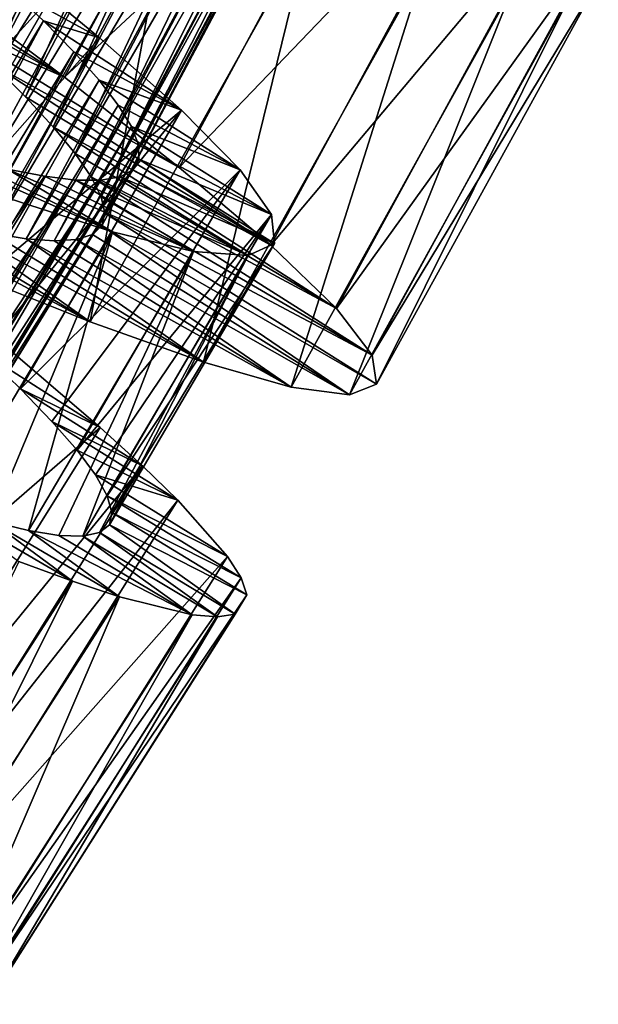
# Model space of a CAD drawing. Header units: millimetres. Extents: x -182 to 217, y -96 to 236.
# Tile 331 of 458: x 149.92 to 154.3, y -64.84 to -57.39. Entities that reach past the tile are written whole.
import ezdxf

# ---------------------------------------------------------------- set-up
doc = ezdxf.new("R2010")
doc.units = ezdxf.units.MM
doc.header["$LTSCALE"] = 52.148148
for name, color, linetype in [('963', 7, 'CONTINUOUS'), ('964', 7, 'CONTINUOUS'), ('965', 7, 'CONTINUOUS'), ('983', 7, 'CONTINUOUS'), ('984', 7, 'CONTINUOUS'), ('985', 7, 'CONTINUOUS')]:
    doc.layers.add(name, color=color, linetype=linetype)

msp = doc.modelspace()

# ---------------------------------------------------------------- linework, layer by layer
at = {"layer": '963', "color": 7, "linetype": 'CONTINUOUS', "true_color": 0xaaaaaa}
for points in [[(149.2621, -57.0775, -0.5152), (150.2613, -57.8281, 0.1207), (148.7726, -56.882, 1.8757), (149.2621, -57.0775, -0.5152)], [(148.7726, -56.882, 1.8757), (150.2613, -57.8281, 0.1207), (149.1164, -57.1799, 2.1279), (148.7726, -56.882, 1.8757)], [(149.1164, -57.1799, 2.1279), (150.2613, -57.8281, 0.1207), (149.4332, -57.4638, 2.428), (149.1164, -57.1799, 2.1279)], [(150.2613, -57.8281, 0.1207), (151.1287, -58.5102, 0.9903), (149.4332, -57.4638, 2.428), (150.2613, -57.8281, 0.1207)], [(149.4332, -57.4638, 2.428), (151.1287, -58.5102, 0.9903), (149.717, -57.7298, 2.7709), (149.4332, -57.4638, 2.428)], [(151.1287, -58.5102, 0.9903), (151.8234, -59.0988, 2.0577), (149.717, -57.7298, 2.7709), (151.1287, -58.5102, 0.9903)], [(149.717, -57.7298, 2.7709), (151.8234, -59.0988, 2.0577), (149.9652, -57.9765, 3.1541), (149.717, -57.7298, 2.7709)], [(149.9652, -57.9765, 3.1541), (151.8234, -59.0988, 2.0577), (150.1751, -58.2026, 3.5739), (149.9652, -57.9765, 3.1541)], [(151.8234, -59.0988, 2.0577), (152.3184, -59.5775, 3.2821), (150.1751, -58.2026, 3.5739), (151.8234, -59.0988, 2.0577)], [(150.1751, -58.2026, 3.5739), (152.3184, -59.5775, 3.2821), (150.3423, -58.4049, 4.0228), (150.1751, -58.2026, 3.5739)], [(150.3423, -58.4049, 4.0228), (152.3184, -59.5775, 3.2821), (150.4639, -58.5814, 4.4942), (150.3423, -58.4049, 4.0228)], [(152.3184, -59.5775, 3.2821), (152.5889, -59.9306, 4.6143), (150.4639, -58.5814, 4.4942), (152.3184, -59.5775, 3.2821)], [(150.4639, -58.5814, 4.4942), (152.5889, -59.9306, 4.6143), (150.5391, -58.732, 4.986), (150.4639, -58.5814, 4.4942)], [(150.456, -59.6771, 11.0097), (149.4311, -59.2684, 11.8793), (148.7008, -58.7343, 9.572), (150.456, -59.6771, 11.0097)], [(149.0732, -58.8467, 9.2291), (150.456, -59.6771, 11.0097), (148.7008, -58.7343, 9.572), (149.0732, -58.8467, 9.2291)], [(150.5391, -58.732, 4.986), (152.5889, -59.9306, 4.6143), (150.5661, -58.8557, 5.4917), (150.5391, -58.732, 4.986)], [(149.4111, -58.9378, 8.8459), (150.456, -59.6771, 11.0097), (149.0732, -58.8467, 9.2291), (149.4111, -58.9378, 8.8459)], [(150.5661, -58.8557, 5.4917), (152.6235, -60.1492, 6), (150.5442, -58.9506, 6), (150.5661, -58.8557, 5.4917)], [(152.5889, -59.9306, 4.6143), (152.6235, -60.1492, 6), (150.5661, -58.8557, 5.4917), (152.5889, -59.9306, 4.6143)], [(151.3135, -59.9833, 9.9423), (150.456, -59.6771, 11.0097), (149.4111, -58.9378, 8.8459), (151.3135, -59.9833, 9.9423)], [(149.7119, -59.0061, 8.4261), (151.3135, -59.9833, 9.9423), (149.4111, -58.9378, 8.8459), (149.7119, -59.0061, 8.4261)], [(150.5442, -58.9506, 6), (152.417, -60.2289, 7.3857), (150.4731, -59.0171, 6.5083), (150.5442, -58.9506, 6)], [(152.6235, -60.1492, 6), (152.417, -60.2289, 7.3857), (150.5442, -58.9506, 6), (152.6235, -60.1492, 6)], [(149.9708, -59.0494, 7.9772), (151.3135, -59.9833, 9.9423), (149.7119, -59.0061, 8.4261), (149.9708, -59.0494, 7.9772)], [(150.4731, -59.0171, 6.5083), (152.417, -60.2289, 7.3857), (150.3525, -59.0557, 7.014), (150.4731, -59.0171, 6.5083)], [(151.9759, -60.1717, 8.7179), (151.3135, -59.9833, 9.9423), (149.9708, -59.0494, 7.9772), (151.9759, -60.1717, 8.7179)], [(150.1845, -59.0662, 7.5058), (151.9759, -60.1717, 8.7179), (149.9708, -59.0494, 7.9772), (150.1845, -59.0662, 7.5058)], [(150.3525, -59.0557, 7.014), (151.9759, -60.1717, 8.7179), (150.1845, -59.0662, 7.5058), (150.3525, -59.0557, 7.014)], [(152.417, -60.2289, 7.3857), (151.9759, -60.1717, 8.7179), (150.3525, -59.0557, 7.014), (152.417, -60.2289, 7.3857)]]:
    msp.add_3dface(points, dxfattribs=at)
at = {"layer": '964', "color": 7, "linetype": 'CONTINUOUS', "true_color": 0xaaaaaa}
for points in [[(149.7634, -59.8225, 0.5294), (149.6449, -59.9124, 2.1199), (150.5322, -60.4763, 1.5003), (149.7634, -59.8225, 0.5294)], [(149.6449, -59.9124, 2.1199), (149.9275, -60.1838, 2.5921), (150.5322, -60.4763, 1.5003), (149.6449, -59.9124, 2.1199)], [(149.9275, -60.1838, 2.5921), (150.1664, -60.4303, 3.1031), (150.8507, -60.7658, 2.0577), (149.9275, -60.1838, 2.5921)], [(150.5322, -60.4763, 1.5003), (149.9275, -60.1838, 2.5921), (150.8507, -60.7658, 2.0577), (150.5322, -60.4763, 1.5003)], [(150.1664, -60.4303, 3.1031), (150.3565, -60.6477, 3.6426), (151.1197, -61.0267, 2.6548), (150.1664, -60.4303, 3.1031)], [(150.8507, -60.7658, 2.0577), (150.1664, -60.4303, 3.1031), (151.1197, -61.0267, 2.6548), (150.8507, -60.7658, 2.0577)], [(150.3565, -60.6477, 3.6426), (150.4962, -60.8351, 4.2065), (151.1197, -61.0267, 2.6548), (150.3565, -60.6477, 3.6426)], [(150.4962, -60.8351, 4.2065), (150.5847, -60.9927, 4.7938), (151.4943, -61.4517, 3.9363), (150.4962, -60.8351, 4.2065)], [(151.1197, -61.0267, 2.6548), (150.4962, -60.8351, 4.2065), (151.4943, -61.4517, 3.9363), (151.1197, -61.0267, 2.6548)], [(150.5847, -60.9927, 4.7938), (150.62, -61.1187, 5.395), (151.5973, -61.6146, 4.6143), (150.5847, -60.9927, 4.7938)], [(151.4943, -61.4517, 3.9363), (150.5847, -60.9927, 4.7938), (151.5973, -61.6146, 4.6143), (151.4943, -61.4517, 3.9363)], [(149.7075, -61.1867, 8.8969), (149.3785, -61.0885, 9.408), (150.321, -61.6387, 9.9423), (149.7075, -61.1867, 8.8969)], [(150.321, -61.6387, 9.9423), (149.3785, -61.0885, 9.408), (149.9171, -61.4899, 10.4998), (150.321, -61.6387, 9.9423)], [(150.62, -61.1187, 5.395), (150.601, -61.2115, 6), (151.6417, -61.7425, 5.3061), (150.62, -61.1187, 5.395)], [(151.5973, -61.6146, 4.6143), (150.62, -61.1187, 5.395), (151.6417, -61.7425, 5.3061), (151.5973, -61.6146, 4.6143)], [(149.9881, -61.2549, 8.3574), (149.7075, -61.1867, 8.8969), (150.6766, -61.7568, 9.3453), (149.9881, -61.2549, 8.3574)], [(150.6766, -61.7568, 9.3453), (149.7075, -61.1867, 8.8969), (150.321, -61.6387, 9.9423), (150.6766, -61.7568, 9.3453)], [(150.2188, -61.2923, 7.7934), (149.9881, -61.2549, 8.3574), (151.2265, -61.8929, 8.0638), (150.2188, -61.2923, 7.7934)], [(151.2265, -61.8929, 8.0638), (149.9881, -61.2549, 8.3574), (150.6766, -61.7568, 9.3453), (151.2265, -61.8929, 8.0638)], [(150.5275, -61.2711, 6.6051), (150.3995, -61.298, 7.2062), (151.4186, -61.909, 7.3858), (150.5275, -61.2711, 6.6051)], [(150.601, -61.2115, 6), (150.5275, -61.2711, 6.6051), (151.5526, -61.8894, 6.6939), (150.601, -61.2115, 6)], [(151.5526, -61.8894, 6.6939), (150.5275, -61.2711, 6.6051), (151.4186, -61.909, 7.3858), (151.5526, -61.8894, 6.6939)], [(151.6417, -61.7425, 5.3061), (150.601, -61.2115, 6), (151.5526, -61.8894, 6.6939), (151.6417, -61.7425, 5.3061)], [(150.3995, -61.298, 7.2062), (150.2188, -61.2923, 7.7934), (151.2265, -61.8929, 8.0638), (150.3995, -61.298, 7.2062)], [(151.4186, -61.909, 7.3858), (150.3995, -61.298, 7.2062), (151.2265, -61.8929, 8.0638), (151.4186, -61.909, 7.3858)]]:
    msp.add_3dface(points, dxfattribs=at)
at = {"layer": '965', "color": 7, "linetype": 'CONTINUOUS', "true_color": 0xaaaaaa}
for points in [[(150.2613, -57.8281, 0.1207), (149.2621, -57.0775, -0.5152), (151.8476, -54.8756, 0.1207), (150.2613, -57.8281, 0.1207)], [(150.2613, -57.8281, 0.1207), (151.8476, -54.8756, 0.1207), (152.7415, -55.5224, 0.9903), (150.2613, -57.8281, 0.1207)], [(151.1287, -58.5102, 0.9903), (150.2613, -57.8281, 0.1207), (152.7415, -55.5224, 0.9903), (151.1287, -58.5102, 0.9903)], [(151.1287, -58.5102, 0.9903), (152.7415, -55.5224, 0.9903), (153.4593, -56.0827, 2.0577), (151.1287, -58.5102, 0.9903)], [(149.4311, -59.2684, 11.8793), (151.0756, -56.3478, 11.8793), (149.9067, -55.9058, 12.5152), (149.4311, -59.2684, 11.8793)], [(151.8234, -59.0988, 2.0577), (151.1287, -58.5102, 0.9903), (153.4593, -56.0827, 2.0577), (151.8234, -59.0988, 2.0577)], [(151.8234, -59.0988, 2.0577), (153.4593, -56.0827, 2.0577), (153.973, -56.5413, 3.2821), (151.8234, -59.0988, 2.0577)], [(149.4311, -59.2684, 11.8793), (150.456, -59.6771, 11.0097), (151.0756, -56.3478, 11.8793), (149.4311, -59.2684, 11.8793)], [(150.456, -59.6771, 11.0097), (152.116, -56.7153, 11.0097), (151.0756, -56.3478, 11.8793), (150.456, -59.6771, 11.0097)], [(152.3184, -59.5775, 3.2821), (151.8234, -59.0988, 2.0577), (153.973, -56.5413, 3.2821), (152.3184, -59.5775, 3.2821)], [(152.3184, -59.5775, 3.2821), (153.973, -56.5413, 3.2821), (154.2574, -56.8832, 4.6143), (152.3184, -59.5775, 3.2821)], [(150.456, -59.6771, 11.0097), (151.3135, -59.9833, 9.9423), (152.116, -56.7153, 11.0097), (150.456, -59.6771, 11.0097)], [(151.3135, -59.9833, 9.9423), (152.9851, -56.987, 9.9423), (152.116, -56.7153, 11.0097), (151.3135, -59.9833, 9.9423)], [(152.5889, -59.9306, 4.6143), (152.3184, -59.5775, 3.2821), (154.2574, -56.8832, 4.6143), (152.5889, -59.9306, 4.6143)], [(152.5889, -59.9306, 4.6143), (154.2574, -56.8832, 4.6143), (154.3007, -57.1003, 6), (152.5889, -59.9306, 4.6143)], [(151.3135, -59.9833, 9.9423), (151.9759, -60.1717, 8.7179), (152.9851, -56.987, 9.9423), (151.3135, -59.9833, 9.9423)], [(151.9759, -60.1717, 8.7179), (153.6545, -57.1487, 8.7179), (152.9851, -56.987, 9.9423), (151.9759, -60.1717, 8.7179)], [(152.6235, -60.1492, 6), (152.5889, -59.9306, 4.6143), (154.3007, -57.1003, 6), (152.6235, -60.1492, 6)], [(152.6235, -60.1492, 6), (154.3007, -57.1003, 6), (154.0975, -57.1882, 7.3857), (152.6235, -60.1492, 6)], [(151.9759, -60.1717, 8.7179), (152.417, -60.2289, 7.3857), (153.6545, -57.1487, 8.7179), (151.9759, -60.1717, 8.7179)], [(152.417, -60.2289, 7.3857), (154.0975, -57.1882, 7.3857), (153.6545, -57.1487, 8.7179), (152.417, -60.2289, 7.3857)], [(152.417, -60.2289, 7.3857), (152.6235, -60.1492, 6), (154.0975, -57.1882, 7.3857), (152.417, -60.2289, 7.3857)], [(147.981, -62.6878, 0.5294), (149.7634, -59.8225, 0.5294), (150.5322, -60.4763, 1.5003), (147.981, -62.6878, 0.5294)], [(148.723, -63.3718, 1.5003), (147.981, -62.6878, 0.5294), (150.5322, -60.4763, 1.5003), (148.723, -63.3718, 1.5003)], [(148.723, -63.3718, 1.5003), (150.5322, -60.4763, 1.5003), (150.8507, -60.7658, 2.0577), (148.723, -63.3718, 1.5003)], [(149.0296, -63.6738, 2.0577), (148.723, -63.3718, 1.5003), (150.8507, -60.7658, 2.0577), (149.0296, -63.6738, 2.0577)], [(149.0296, -63.6738, 2.0577), (150.8507, -60.7658, 2.0577), (151.1197, -61.0267, 2.6548), (149.0296, -63.6738, 2.0577)], [(149.288, -63.9453, 2.6548), (149.0296, -63.6738, 2.0577), (151.1197, -61.0267, 2.6548), (149.288, -63.9453, 2.6548)], [(149.288, -63.9453, 2.6548), (151.1197, -61.0267, 2.6548), (151.4943, -61.4517, 3.9363), (149.288, -63.9453, 2.6548)], [(148.4654, -64.5248, 9.9423), (150.321, -61.6387, 9.9423), (149.9171, -61.4899, 10.4998), (148.4654, -64.5248, 9.9423)], [(149.6453, -64.3848, 3.9363), (149.288, -63.9453, 2.6548), (151.4943, -61.4517, 3.9363), (149.6453, -64.3848, 3.9363)], [(149.6453, -64.3848, 3.9363), (151.4943, -61.4517, 3.9363), (151.5973, -61.6146, 4.6143), (149.6453, -64.3848, 3.9363)], [(148.4654, -64.5248, 9.9423), (148.8161, -64.657, 9.3453), (150.321, -61.6387, 9.9423), (148.4654, -64.5248, 9.9423)], [(148.8161, -64.657, 9.3453), (150.6766, -61.7568, 9.3453), (150.321, -61.6387, 9.9423), (148.8161, -64.657, 9.3453)], [(149.7417, -64.5518, 4.6143), (149.6453, -64.3848, 3.9363), (151.5973, -61.6146, 4.6143), (149.7417, -64.5518, 4.6143)], [(149.7417, -64.5518, 4.6143), (151.5973, -61.6146, 4.6143), (151.6417, -61.7425, 5.3061), (149.7417, -64.5518, 4.6143)], [(148.8161, -64.657, 9.3453), (149.3601, -64.815, 8.0638), (150.6766, -61.7568, 9.3453), (148.8161, -64.657, 9.3453)], [(149.3601, -64.815, 8.0638), (151.2265, -61.8929, 8.0638), (150.6766, -61.7568, 9.3453), (149.3601, -64.815, 8.0638)], [(149.781, -64.6814, 5.3061), (149.7417, -64.5518, 4.6143), (151.6417, -61.7425, 5.3061), (149.781, -64.6814, 5.3061)], [(149.781, -64.6814, 5.3061), (151.6417, -61.7425, 5.3061), (151.5526, -61.8894, 6.6939), (149.781, -64.6814, 5.3061)], [(149.3601, -64.815, 8.0638), (149.5514, -64.8388, 7.3858), (151.2265, -61.8929, 8.0638), (149.3601, -64.815, 8.0638)], [(149.5514, -64.8388, 7.3858), (151.4186, -61.909, 7.3858), (151.2265, -61.8929, 8.0638), (149.5514, -64.8388, 7.3858)], [(149.5514, -64.8388, 7.3858), (149.6861, -64.8246, 6.6939), (151.4186, -61.909, 7.3858), (149.5514, -64.8388, 7.3858)], [(149.6861, -64.8246, 6.6939), (149.781, -64.6814, 5.3061), (151.5526, -61.8894, 6.6939), (149.6861, -64.8246, 6.6939)], [(149.6861, -64.8246, 6.6939), (151.5526, -61.8894, 6.6939), (151.4186, -61.909, 7.3858), (149.6861, -64.8246, 6.6939)]]:
    msp.add_3dface(points, dxfattribs=at)
at = {"layer": '983', "color": 7, "linetype": 'CONTINUOUS', "true_color": 0xaaaaaa}
for points in [[(149.1164, -57.1799, 2.1279), (149.4332, -57.4638, 2.428), (151.7274, -52.1474, 2.1279), (149.1164, -57.1799, 2.1279)], [(151.7274, -52.1474, 2.1279), (149.4332, -57.4638, 2.428), (152.0629, -52.4089, 2.428), (151.7274, -52.1474, 2.1279)], [(149.4332, -57.4638, 2.428), (149.717, -57.7298, 2.7709), (152.0629, -52.4089, 2.428), (149.4332, -57.4638, 2.428)], [(152.0629, -52.4089, 2.428), (149.717, -57.7298, 2.7709), (152.3644, -52.6547, 2.7709), (152.0629, -52.4089, 2.428)], [(149.717, -57.7298, 2.7709), (149.9652, -57.9765, 3.1541), (152.3644, -52.6547, 2.7709), (149.717, -57.7298, 2.7709)], [(152.3644, -52.6547, 2.7709), (149.9652, -57.9765, 3.1541), (152.629, -52.8837, 3.1541), (152.3644, -52.6547, 2.7709)], [(149.9652, -57.9765, 3.1541), (150.1751, -58.2026, 3.5739), (152.629, -52.8837, 3.1541), (149.9652, -57.9765, 3.1541)], [(152.629, -52.8837, 3.1541), (150.1751, -58.2026, 3.5739), (152.8539, -53.0949, 3.5739), (152.629, -52.8837, 3.1541)], [(150.1751, -58.2026, 3.5739), (150.3423, -58.4049, 4.0228), (152.8539, -53.0949, 3.5739), (150.1751, -58.2026, 3.5739)], [(152.8539, -53.0949, 3.5739), (150.3423, -58.4049, 4.0228), (153.0346, -53.2852, 4.0228), (152.8539, -53.0949, 3.5739)], [(150.1084, -53.3747, 10.3244), (146.9501, -58.1206, 10.4714), (149.6309, -53.2347, 10.4714), (150.1084, -53.3747, 10.3244)], [(150.3423, -58.4049, 4.0228), (150.4639, -58.5814, 4.4942), (153.0346, -53.2852, 4.0228), (150.3423, -58.4049, 4.0228)], [(153.0346, -53.2852, 4.0228), (150.4639, -58.5814, 4.4942), (153.1681, -53.453, 4.4942), (153.0346, -53.2852, 4.0228)], [(147.4169, -58.2931, 10.3244), (146.9501, -58.1206, 10.4714), (150.1084, -53.3747, 10.3244), (147.4169, -58.2931, 10.3244)], [(150.5678, -53.5046, 10.1243), (147.4169, -58.2931, 10.3244), (150.1084, -53.3747, 10.3244), (150.5678, -53.5046, 10.1243)], [(150.4639, -58.5814, 4.4942), (150.5391, -58.732, 4.986), (153.1681, -53.453, 4.4942), (150.4639, -58.5814, 4.4942)], [(153.1681, -53.453, 4.4942), (150.5391, -58.732, 4.986), (153.2534, -53.5981, 4.986), (153.1681, -53.453, 4.4942)], [(147.8662, -58.4543, 10.1243), (147.4169, -58.2931, 10.3244), (150.5678, -53.5046, 10.1243), (147.8662, -58.4543, 10.1243)], [(151.007, -53.6229, 9.8721), (147.8662, -58.4543, 10.1243), (150.5678, -53.5046, 10.1243), (151.007, -53.6229, 9.8721)], [(150.5391, -58.732, 4.986), (150.5661, -58.8557, 5.4917), (153.2534, -53.5981, 4.986), (150.5391, -58.732, 4.986)], [(153.2534, -53.5981, 4.986), (150.5661, -58.8557, 5.4917), (153.2889, -53.7196, 5.4917), (153.2534, -53.5981, 4.986)], [(148.2963, -58.6025, 9.8721), (147.8662, -58.4543, 10.1243), (151.007, -53.6229, 9.8721), (148.2963, -58.6025, 9.8721)], [(151.4196, -53.7266, 9.572), (148.2963, -58.6025, 9.8721), (151.007, -53.6229, 9.8721), (151.4196, -53.7266, 9.572)], [(148.7008, -58.7343, 9.572), (148.2963, -58.6025, 9.8721), (151.4196, -53.7266, 9.572), (148.7008, -58.7343, 9.572)], [(151.7988, -53.8132, 9.2291), (148.7008, -58.7343, 9.572), (151.4196, -53.7266, 9.572), (151.7988, -53.8132, 9.2291)], [(150.5661, -58.8557, 5.4917), (150.5442, -58.9506, 6), (153.2889, -53.7196, 5.4917), (150.5661, -58.8557, 5.4917)], [(153.2889, -53.7196, 5.4917), (150.5442, -58.9506, 6), (153.2735, -53.8158, 6), (153.2889, -53.7196, 5.4917)], [(149.0732, -58.8467, 9.2291), (148.7008, -58.7343, 9.572), (151.7988, -53.8132, 9.2291), (149.0732, -58.8467, 9.2291)], [(152.1421, -53.8809, 8.8459), (149.0732, -58.8467, 9.2291), (151.7988, -53.8132, 9.2291), (152.1421, -53.8809, 8.8459)], [(150.5442, -58.9506, 6), (150.4731, -59.0171, 6.5083), (153.2735, -53.8158, 6), (150.5442, -58.9506, 6)], [(153.2735, -53.8158, 6), (150.4731, -59.0171, 6.5083), (153.2071, -53.8871, 6.5083), (153.2735, -53.8158, 6)], [(149.4111, -58.9378, 8.8459), (149.0732, -58.8467, 9.2291), (152.1421, -53.8809, 8.8459), (149.4111, -58.9378, 8.8459)], [(152.447, -53.9283, 8.4261), (149.4111, -58.9378, 8.8459), (152.1421, -53.8809, 8.8459), (152.447, -53.9283, 8.4261)], [(150.4731, -59.0171, 6.5083), (150.3525, -59.0557, 7.014), (153.2071, -53.8871, 6.5083), (150.4731, -59.0171, 6.5083)], [(153.2071, -53.8871, 6.5083), (150.3525, -59.0557, 7.014), (153.0895, -53.9338, 7.014), (153.2071, -53.8871, 6.5083)], [(149.7119, -59.0061, 8.4261), (149.4111, -58.9378, 8.8459), (152.447, -53.9283, 8.4261), (149.7119, -59.0061, 8.4261)], [(152.7082, -53.9537, 7.9772), (149.7119, -59.0061, 8.4261), (152.447, -53.9283, 8.4261), (152.7082, -53.9537, 7.9772)], [(149.9708, -59.0494, 7.9772), (149.7119, -59.0061, 8.4261), (152.7082, -53.9537, 7.9772), (149.9708, -59.0494, 7.9772)], [(152.9226, -53.9558, 7.5058), (149.9708, -59.0494, 7.9772), (152.7082, -53.9537, 7.9772), (152.9226, -53.9558, 7.5058)], [(150.1845, -59.0662, 7.5058), (149.9708, -59.0494, 7.9772), (152.9226, -53.9558, 7.5058), (150.1845, -59.0662, 7.5058)], [(150.3525, -59.0557, 7.014), (150.1845, -59.0662, 7.5058), (153.0895, -53.9338, 7.014), (150.3525, -59.0557, 7.014)], [(153.0895, -53.9338, 7.014), (150.1845, -59.0662, 7.5058), (152.9226, -53.9558, 7.5058), (153.0895, -53.9338, 7.014)], [(149.8336, -57.1463, 2.5943), (147.1334, -62.3094, 2.9575), (150.1014, -57.401, 2.9575), (149.8336, -57.1463, 2.5943)], [(147.1334, -62.3094, 2.9575), (147.3476, -62.56, 3.3597), (150.1014, -57.401, 2.9575), (147.1334, -62.3094, 2.9575)], [(150.1014, -57.401, 2.9575), (147.3476, -62.56, 3.3597), (150.3324, -57.6363, 3.3597), (150.1014, -57.401, 2.9575)], [(147.3476, -62.56, 3.3597), (147.523, -62.7861, 3.7952), (150.3324, -57.6363, 3.3597), (147.3476, -62.56, 3.3597)], [(150.3324, -57.6363, 3.3597), (147.523, -62.7861, 3.7952), (150.5229, -57.8498, 3.7952), (150.3324, -57.6363, 3.3597)], [(147.523, -62.7861, 3.7952), (147.6554, -62.9842, 4.2558), (150.5229, -57.8498, 3.7952), (147.523, -62.7861, 3.7952)], [(150.5229, -57.8498, 3.7952), (147.6554, -62.9842, 4.2558), (150.6687, -58.0383, 4.2558), (150.5229, -57.8498, 3.7952)], [(147.6554, -62.9842, 4.2558), (147.7436, -63.1536, 4.7378), (150.6687, -58.0383, 4.2558), (147.6554, -62.9842, 4.2558)], [(150.6687, -58.0383, 4.2558), (147.7436, -63.1536, 4.7378), (150.7682, -58.2013, 4.7378), (150.6687, -58.0383, 4.2558)], [(147.7436, -63.1536, 4.7378), (147.7862, -63.294, 5.2379), (150.7682, -58.2013, 4.7378), (147.7436, -63.1536, 4.7378)], [(150.7682, -58.2013, 4.7378), (147.7862, -63.294, 5.2379), (150.8204, -58.3384, 5.2379), (150.7682, -58.2013, 4.7378)], [(147.7862, -63.294, 5.2379), (147.782, -63.4033, 5.7458), (150.8204, -58.3384, 5.2379), (147.7862, -63.294, 5.2379)], [(150.8204, -58.3384, 5.2379), (147.782, -63.4033, 5.7458), (150.8237, -58.4477, 5.7458), (150.8204, -58.3384, 5.2379)], [(147.782, -63.4033, 5.7458), (147.7305, -63.4809, 6.2542), (150.8237, -58.4477, 5.7458), (147.782, -63.4033, 5.7458)], [(150.8237, -58.4477, 5.7458), (147.7305, -63.4809, 6.2542), (150.7777, -58.5287, 6.2542), (150.8237, -58.4477, 5.7458)], [(150.1101, -58.5764, 8.2047), (146.7847, -63.4092, 8.6402), (149.8292, -58.5221, 8.6402), (150.1101, -58.5764, 8.2047)], [(147.0612, -63.4827, 8.2047), (146.7847, -63.4092, 8.6402), (150.1101, -58.5764, 8.2047), (147.0612, -63.4827, 8.2047)], [(150.3467, -58.6051, 7.7442), (147.0612, -63.4827, 8.2047), (150.1101, -58.5764, 8.2047), (150.3467, -58.6051, 7.7442)], [(147.6315, -63.5274, 6.762), (147.4856, -63.5427, 7.2622), (150.6821, -58.5818, 6.762), (147.6315, -63.5274, 6.762)], [(150.6821, -58.5818, 6.762), (147.4856, -63.5427, 7.2622), (150.5376, -58.6072, 7.2622), (150.6821, -58.5818, 6.762)], [(147.7305, -63.4809, 6.2542), (147.6315, -63.5274, 6.762), (150.7777, -58.5287, 6.2542), (147.7305, -63.4809, 6.2542)], [(150.7777, -58.5287, 6.2542), (147.6315, -63.5274, 6.762), (150.6821, -58.5818, 6.762), (150.7777, -58.5287, 6.2542)], [(147.2953, -63.5276, 7.7442), (147.0612, -63.4827, 8.2047), (150.3467, -58.6051, 7.7442), (147.2953, -63.5276, 7.7442)], [(150.5376, -58.6072, 7.2622), (147.2953, -63.5276, 7.7442), (150.3467, -58.6051, 7.7442), (150.5376, -58.6072, 7.2622)], [(147.4856, -63.5427, 7.2622), (147.2953, -63.5276, 7.7442), (150.5376, -58.6072, 7.2622), (147.4856, -63.5427, 7.2622)]]:
    msp.add_3dface(points, dxfattribs=at)
at = {"layer": '984', "color": 7, "linetype": 'CONTINUOUS', "true_color": 0xaaaaaa}
for points in [[(149.8336, -57.1463, 2.5943), (150.1014, -57.401, 2.9575), (150.5261, -57.5287, 1.6917), (149.8336, -57.1463, 2.5943)], [(150.156, -57.223, 1.3095), (149.8336, -57.1463, 2.5943), (150.5261, -57.5287, 1.6917), (150.156, -57.223, 1.3095)], [(150.1014, -57.401, 2.9575), (150.3324, -57.6363, 3.3597), (151.1475, -58.0767, 2.5921), (150.1014, -57.401, 2.9575)], [(150.5261, -57.5287, 1.6917), (150.1014, -57.401, 2.9575), (151.1475, -58.0767, 2.5921), (150.5261, -57.5287, 1.6917)], [(150.3324, -57.6363, 3.3597), (150.5229, -57.8498, 3.7952), (151.1475, -58.0767, 2.5921), (150.3324, -57.6363, 3.3597)], [(150.5229, -57.8498, 3.7952), (150.6687, -58.0383, 4.2558), (151.5897, -58.528, 3.6426), (150.5229, -57.8498, 3.7952)], [(151.1475, -58.0767, 2.5921), (150.5229, -57.8498, 3.7952), (151.5897, -58.528, 3.6426), (151.1475, -58.0767, 2.5921)], [(150.6687, -58.0383, 4.2558), (150.7682, -58.2013, 4.7378), (151.5897, -58.528, 3.6426), (150.6687, -58.0383, 4.2558)], [(150.7682, -58.2013, 4.7378), (150.8204, -58.3384, 5.2379), (151.8277, -58.8663, 4.7938), (150.7682, -58.2013, 4.7378)], [(151.5897, -58.528, 3.6426), (150.7682, -58.2013, 4.7378), (151.8277, -58.8663, 4.7938), (151.5897, -58.528, 3.6426)], [(149.5088, -58.4442, 9.0424), (149.1529, -58.3445, 9.4057), (150.6247, -58.9968, 9.408), (149.5088, -58.4442, 9.0424)], [(150.6247, -58.9968, 9.408), (149.1529, -58.3445, 9.4057), (149.8358, -58.7435, 10.3083), (150.6247, -58.9968, 9.408)], [(150.8204, -58.3384, 5.2379), (150.8237, -58.4477, 5.7458), (151.8277, -58.8663, 4.7938), (150.8204, -58.3384, 5.2379)], [(149.8292, -58.5221, 8.6402), (149.5088, -58.4442, 9.0424), (150.6247, -58.9968, 9.408), (149.8292, -58.5221, 8.6402)], [(150.8237, -58.4477, 5.7458), (150.7777, -58.5287, 6.2542), (151.8502, -59.0845, 6), (150.8237, -58.4477, 5.7458)], [(151.8277, -58.8663, 4.7938), (150.8237, -58.4477, 5.7458), (151.8502, -59.0845, 6), (151.8277, -58.8663, 4.7938)], [(150.1101, -58.5764, 8.2047), (149.8292, -58.5221, 8.6402), (151.2388, -59.1456, 8.3574), (150.1101, -58.5764, 8.2047)], [(151.2388, -59.1456, 8.3574), (149.8292, -58.5221, 8.6402), (150.6247, -58.9968, 9.408), (151.2388, -59.1456, 8.3574)], [(150.3467, -58.6051, 7.7442), (150.1101, -58.5764, 8.2047), (151.2388, -59.1456, 8.3574), (150.3467, -58.6051, 7.7442)], [(150.6821, -58.5818, 6.762), (150.5376, -58.6072, 7.2622), (151.6513, -59.1768, 7.2062), (150.6821, -58.5818, 6.762)], [(150.7777, -58.5287, 6.2542), (150.6821, -58.5818, 6.762), (151.8502, -59.0845, 6), (150.7777, -58.5287, 6.2542)], [(151.8502, -59.0845, 6), (150.6821, -58.5818, 6.762), (151.6513, -59.1768, 7.2062), (151.8502, -59.0845, 6)], [(150.5376, -58.6072, 7.2622), (150.3467, -58.6051, 7.7442), (151.6513, -59.1768, 7.2062), (150.5376, -58.6072, 7.2622)], [(151.6513, -59.1768, 7.2062), (150.3467, -58.6051, 7.7442), (151.2388, -59.1456, 8.3574), (151.6513, -59.1768, 7.2062)]]:
    msp.add_3dface(points, dxfattribs=at)
at = {"layer": '985', "color": 7, "linetype": 'CONTINUOUS', "true_color": 0xaaaaaa}
for points in [[(148.566, -58.9665, 0.9775), (149.7515, -56.899, 0.9775), (150.156, -57.223, 1.3095), (148.566, -58.9665, 0.9775)], [(148.961, -59.302, 1.3095), (148.566, -58.9665, 0.9775), (150.156, -57.223, 1.3095), (148.961, -59.302, 1.3095)], [(148.961, -59.302, 1.3095), (150.156, -57.223, 1.3095), (150.5261, -57.5287, 1.6917), (148.961, -59.302, 1.3095)], [(149.3221, -59.6182, 1.6917), (148.961, -59.302, 1.3095), (150.5261, -57.5287, 1.6917), (149.3221, -59.6182, 1.6917)], [(149.3221, -59.6182, 1.6917), (150.5261, -57.5287, 1.6917), (151.1475, -58.0767, 2.5921), (149.3221, -59.6182, 1.6917)], [(149.6449, -59.9124, 2.1199), (149.3221, -59.6182, 1.6917), (151.1475, -58.0767, 2.5921), (149.6449, -59.9124, 2.1199)], [(149.9275, -60.1838, 2.5921), (149.6449, -59.9124, 2.1199), (151.1475, -58.0767, 2.5921), (149.9275, -60.1838, 2.5921)], [(149.9275, -60.1838, 2.5921), (151.1475, -58.0767, 2.5921), (151.5897, -58.528, 3.6426), (149.9275, -60.1838, 2.5921)], [(150.1664, -60.4303, 3.1031), (149.9275, -60.1838, 2.5921), (151.5897, -58.528, 3.6426), (150.1664, -60.4303, 3.1031)], [(150.3565, -60.6477, 3.6426), (150.1664, -60.4303, 3.1031), (151.5897, -58.528, 3.6426), (150.3565, -60.6477, 3.6426)], [(150.3565, -60.6477, 3.6426), (151.5897, -58.528, 3.6426), (151.8277, -58.8663, 4.7938), (150.3565, -60.6477, 3.6426)], [(149.3785, -61.0885, 9.408), (150.6247, -58.9968, 9.408), (149.8358, -58.7435, 10.3083), (149.3785, -61.0885, 9.408)], [(150.4962, -60.8351, 4.2065), (150.3565, -60.6477, 3.6426), (151.8277, -58.8663, 4.7938), (150.4962, -60.8351, 4.2065)], [(150.5847, -60.9927, 4.7938), (150.4962, -60.8351, 4.2065), (151.8277, -58.8663, 4.7938), (150.5847, -60.9927, 4.7938)], [(150.5847, -60.9927, 4.7938), (151.8277, -58.8663, 4.7938), (151.8502, -59.0845, 6), (150.5847, -60.9927, 4.7938)], [(149.3785, -61.0885, 9.408), (149.7075, -61.1867, 8.8969), (150.6247, -58.9968, 9.408), (149.3785, -61.0885, 9.408)], [(149.7075, -61.1867, 8.8969), (149.9881, -61.2549, 8.3574), (150.6247, -58.9968, 9.408), (149.7075, -61.1867, 8.8969)], [(149.9881, -61.2549, 8.3574), (151.2388, -59.1456, 8.3574), (150.6247, -58.9968, 9.408), (149.9881, -61.2549, 8.3574)], [(150.62, -61.1187, 5.395), (150.5847, -60.9927, 4.7938), (151.8502, -59.0845, 6), (150.62, -61.1187, 5.395)], [(150.601, -61.2115, 6), (150.62, -61.1187, 5.395), (151.8502, -59.0845, 6), (150.601, -61.2115, 6)], [(150.601, -61.2115, 6), (151.8502, -59.0845, 6), (151.6513, -59.1768, 7.2062), (150.601, -61.2115, 6)], [(149.9881, -61.2549, 8.3574), (150.2188, -61.2923, 7.7934), (151.2388, -59.1456, 8.3574), (149.9881, -61.2549, 8.3574)], [(150.2188, -61.2923, 7.7934), (150.3995, -61.298, 7.2062), (151.2388, -59.1456, 8.3574), (150.2188, -61.2923, 7.7934)], [(150.3995, -61.298, 7.2062), (151.6513, -59.1768, 7.2062), (151.2388, -59.1456, 8.3574), (150.3995, -61.298, 7.2062)], [(150.3995, -61.298, 7.2062), (150.5275, -61.2711, 6.6051), (151.6513, -59.1768, 7.2062), (150.3995, -61.298, 7.2062)], [(150.5275, -61.2711, 6.6051), (150.601, -61.2115, 6), (151.6513, -59.1768, 7.2062), (150.5275, -61.2711, 6.6051)]]:
    msp.add_3dface(points, dxfattribs=at)

doc.saveas('drawing.dxf')
